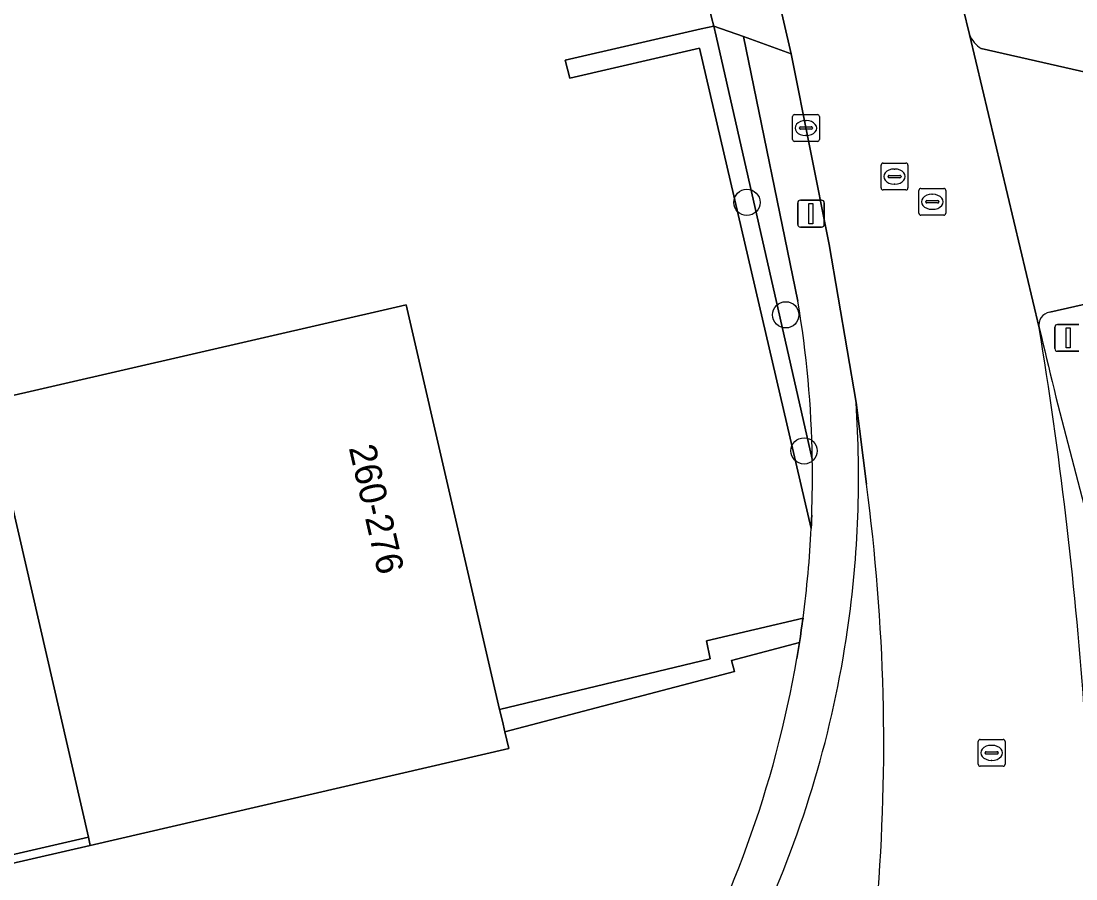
# Model space of a CAD drawing. Extents: x 156412 to 157779, y 382335 to 383768.
# Drawn here: x 156624.64 to 156663.93, y 382941.69 to 382973.64 of the extents above; entities that cross this region are included whole.
import ezdxf

# ---------------------------------------------------------------- set-up
doc = ezdxf.new("R2010")
doc.units = 0
for name, color, linetype in [('IMGEO_Berm_groen', 7, 'Continuous'), ('IMGEO_Boom', 7, 'Continuous'), ('IMGEO_Erf', 7, 'Continuous'), ('IMGEO_Fietspad_gesloten', 7, 'Continuous'), ('IMGEO_Groenvoorziening', 7, 'Continuous'), ('IMGEO_Haag', 7, 'Continuous'), ('IMGEO_Kolk', 7, 'Continuous'), ('IMGEO_Lichtmast', 7, 'Continuous'), ('IMGEO_Muur', 7, 'Continuous'), ('IMGEO_Pand', 7, 'Continuous'), ('IMGEO_Pand_nummerreeks', 7, 'Continuous'), ('IMGEO_Rijbaan_lokaal_gesloten', 7, 'Continuous'), ('IMGEO_Rijbaan_lokaal_open', 7, 'Continuous'), ('IMGEO_Rioolput', 7, 'Continuous'), ('IMGEO_Verkeersbordpaal', 7, 'Continuous'), ('IMGEO_Voetpad_open', 7, 'Continuous')]:
    doc.layers.add(name, color=color, linetype=linetype)

msp = doc.modelspace()

# ---------------------------------------------------------------- linework, layer by layer
at = {"layer": 'IMGEO_Berm_groen'}
msp.add_lwpolyline([(156667.343, 382963.791), (156662.96, 382962.801)], dxfattribs=at)
for centre, radius, start, end in [((156663.038, 382962.322), 0.485, 99.305, 191.9556), ((156852.43, 383006.82), 195.033, 193.21871, 195.99498)]:
    msp.add_arc(centre, radius, start, end, dxfattribs=at)
at = {"layer": 'IMGEO_Boom'}
for centre in [(156651.678, 382966.888), (156653.124, 382962.701), (156653.805, 382957.634)]:
    msp.add_circle(centre, 0.489, dxfattribs=at)
at = {"layer": 'IMGEO_Erf'}
for points in [[(156612.789, 382977.915), (156617.371, 382958.096), (156619.9, 382958.678), (156619.972, 382958.367), (156620.516, 382956.003), (156617.987, 382955.417), (156621.119, 382941.852), (156627.146, 382943.244), (156623.479, 382959.178), (156623.408, 382959.486), (156638.61, 382962.986), (156638.98, 382963.071), (156642.466, 382948.007), (156650.313, 382949.892), (156650.166, 382950.559), (156653.767, 382951.406)], [(156649.911, 382972.63), (156645.078, 382971.516), (156644.913, 382972.189), (156649.978, 382973.349), (156650.447, 382973.457), (156650.358, 382973.779), (156649.511, 382977.453)], [(156654.071, 382954.749), (156649.911, 382972.63)]]:
    msp.add_lwpolyline(points, dxfattribs=at)
msp.add_arc((156614.056, 382956.702), 40.063, 352.403, 357.2051, dxfattribs=at)
at = {"layer": 'IMGEO_Fietspad_gesloten'}
msp.add_lwpolyline([(156656.127, 382956.39), (156655.741, 382959.433)], dxfattribs=at)
for centre, radius, start, end in [((156852.43, 383006.82), 195.033, 193.21871, 195.99498), ((156510.161, 382937.028), 154.471, 4.13618, 9.38663), ((156616.026, 382956.674), 39.811, 351.753, 3.9733), ((156584.503, 382946.738), 72.271, 355.23901, 7.67458), ((156616.066, 382956.659), 39.768, 335.3539, 351.7668)]:
    msp.add_arc(centre, radius, start, end, dxfattribs=at)
at = {"layer": 'IMGEO_Groenvoorziening'}
for points in [[(156654.113, 382957.323), (156650.532, 382973.082), (156650.447, 382973.457), (156649.978, 382973.349), (156644.913, 382972.189), (156645.078, 382971.516), (156649.911, 382972.63)], [(156651.545, 382973.062), (156650.447, 382973.457), (156650.532, 382973.082), (156654.113, 382957.323)], [(156653.576, 382963.211), (156651.545, 382973.062)], [(156649.911, 382972.63), (156654.071, 382954.749), (156654.079, 382954.913), (156654.086, 382955.078), (156654.092, 382955.242)], [(156653.537, 382949.907), (156653.586, 382950.199), (156653.633, 382950.491), (156651.108, 382949.823), (156651.214, 382949.414), (156642.66, 382947.171), (156642.805, 382946.543), (156627.216, 382942.942), (156620.887, 382941.481), (156624.416, 382926.223)]]:
    msp.add_lwpolyline(points, dxfattribs=at)
msp.add_lwpolyline([(156651.108, 382949.823), (156653.633, 382950.491), (156653.669, 382950.723), (156653.704, 382950.955), (156653.737, 382951.187), (156653.752, 382951.296), (156653.767, 382951.406), (156650.166, 382950.559), (156650.313, 382949.892), (156642.466, 382948.007), (156642.568, 382947.566), (156642.66, 382947.171), (156651.214, 382949.414)], close=True, dxfattribs=at)
for centre, radius, start, end in [((156614.354, 382956.665), 39.765, 0.9477, 9.4745), ((156614.022, 382956.687), 40.096, 357.9347, 0.9089), ((156613.745, 382956.739), 40.375, 329.7818, 350.2574)]:
    msp.add_arc(centre, radius, start, end, dxfattribs=at)
at = {"layer": 'IMGEO_Haag'}
for points in [[(156650.447, 382973.457), (156649.978, 382973.349), (156644.913, 382972.189), (156645.078, 382971.516), (156649.911, 382972.63), (156654.071, 382954.749), (156654.079, 382954.913), (156654.086, 382955.078), (156654.092, 382955.242)], [(156654.113, 382957.323), (156650.532, 382973.082), (156650.447, 382973.457)]]:
    msp.add_lwpolyline(points, dxfattribs=at)
msp.add_lwpolyline([(156653.633, 382950.491), (156653.669, 382950.723), (156653.704, 382950.955), (156653.737, 382951.187), (156653.752, 382951.296), (156653.767, 382951.406), (156650.166, 382950.559), (156650.313, 382949.892), (156642.466, 382948.007), (156642.568, 382947.566), (156642.66, 382947.171), (156651.214, 382949.414), (156651.108, 382949.823)], close=True, dxfattribs=at)
msp.add_arc((156614.022, 382956.687), 40.096, 357.9347, 0.9089, dxfattribs=at)
at = {"layer": 'IMGEO_Kolk'}
for p, q in [((156653.375, 382969.231), (156653.375, 382970.083)), ((156653.45, 382970.157), (156654.302, 382970.157)), ((156654.376, 382970.083), (156654.376, 382969.231)), ((156653.634, 382969.651), (156653.634, 382969.663)), ((156654.072, 382969.614), (156653.674, 382969.614)), ((156653.677, 382969.7), (156654.075, 382969.7)), ((156653.863, 382969.937), (156653.888, 382969.937)), ((156654.118, 382969.663), (156654.118, 382969.651)), ((156653.886, 382969.377), (156653.861, 382969.377)), ((156654.302, 382969.157), (156653.45, 382969.157))]:
    msp.add_line(p, q, dxfattribs=at)
for points in [[(156653.375, 382969.231), (156653.375, 382970.083)], [(156653.45, 382970.157), (156654.302, 382970.157)], [(156654.376, 382970.083), (156654.376, 382969.231)], [(156654.302, 382969.157), (156653.45, 382969.157)]]:
    msp.add_lwpolyline(points, dxfattribs=at)
for centre, radius, start, end in [((156653.452, 382970.081), 0.0765, 91.552, 178.448), ((156653.452, 382970.081), 0.0765, 91.552, 178.448), ((156654.3, 382970.081), 0.0765, 1.552, 88.448), ((156654.3, 382970.081), 0.0765, 1.552, 88.448), ((156653.674, 382969.66), 0.0403, 85.8775, 175.7526), ((156653.671, 382969.65), 0.0366, 178.938, 274.7102), ((156654.075, 382969.657), 0.043, 264.8664, 352.4533), ((156654.079, 382969.662), 0.0386, 1.7309, 96.639), ((156653.452, 382969.233), 0.0765, 181.552, 268.448), ((156653.452, 382969.233), 0.0765, 181.552, 268.448), ((156654.3, 382969.233), 0.0765, 271.552, 358.448), ((156654.3, 382969.233), 0.0765, 271.552, 358.448)]:
    msp.add_arc(centre, radius, start, end, dxfattribs=at)
for centre, major_axis, ratio, start_param, end_param in [((156653.862, 382969.657), (-0.387, 0.002), 0.722429, 4.712389, 7.853982), ((156653.887, 382969.657), (-0.39, 0.002), 0.717154, 1.570796, 4.712389)]:
    msp.add_ellipse(centre, major_axis=major_axis, ratio=ratio, start_param=start_param, end_param=end_param, dxfattribs=at)
at = {"layer": 'IMGEO_Lichtmast'}
for p, q in [((156653.568, 382966.07), (156653.568, 382966.87)), ((156653.568, 382966.87), (156653.568, 382966.07)), ((156653.668, 382966.97), (156654.458, 382966.97)), ((156654.458, 382966.97), (156653.668, 382966.97)), ((156654.558, 382966.87), (156654.558, 382966.07)), ((156654.558, 382966.07), (156654.558, 382966.87)), ((156654.458, 382965.97), (156653.668, 382965.97)), ((156653.668, 382965.97), (156654.458, 382965.97))]:
    msp.add_line(p, q, dxfattribs=at)
msp.add_lwpolyline([(156653.988, 382966.845), (156654.138, 382966.845), (156654.138, 382966.095), (156653.988, 382966.095), (156653.988, 382966.845)], dxfattribs=at)
for centre, start, end in [((156653.668, 382966.87), 90, 180), ((156653.668, 382966.87), 90, 180), ((156654.458, 382966.87), 0, 90), ((156654.458, 382966.87), 360, 90), ((156653.668, 382966.07), 180, 270), ((156653.668, 382966.07), 180, 270), ((156654.458, 382966.07), 270, 0), ((156654.458, 382966.07), 270, 0)]:
    msp.add_arc(centre, 0.1, start, end, dxfattribs=at)
at = {"layer": 'IMGEO_Muur'}
msp.add_lwpolyline([(156620.887, 382941.481), (156627.216, 382942.942), (156627.146, 382943.244), (156621.119, 382941.852), (156617.987, 382955.417), (156617.685, 382955.347)], close=True, dxfattribs=at)
at = {"layer": 'IMGEO_Pand'}
msp.add_lwpolyline([(156638.98, 382963.071), (156638.61, 382962.986), (156623.408, 382959.486), (156623.479, 382959.178), (156627.146, 382943.244), (156627.216, 382942.942), (156642.805, 382946.543), (156642.66, 382947.171), (156642.568, 382947.566), (156642.466, 382948.007)], close=True, dxfattribs=at)
at = {"layer": 'IMGEO_Rijbaan_lokaal_gesloten'}
for points in [[(156634.207, 383055.298), (156634.268, 383055.05), (156634.923, 383052.22), (156635.523, 383049.531), (156639.023, 383034.52), (156642.727, 383018.429), (156643.811, 383013.659), (156644.272, 383011.609), (156646.551, 383001.849), (156646.607, 383001.609), (156646.649, 383001.428), (156646.922, 383000.234), (156646.976, 383000), (156651.224, 382981.47), (156651.486, 382980.367), (156653.324, 382972.421), (156654.74, 382965.324), (156655.741, 382959.433), (156656.127, 382956.39)], [(156662.564, 382962.222), (156659.965, 382973.144), (156659.5, 382975.096), (156658.963, 382977.351), (156658.537, 382979.142), (156657.677, 382982.964), (156653.74, 383000), (156653.025, 383003.092), (156652.974, 383003.315), (156650.887, 383012.346)]]:
    msp.add_lwpolyline(points, dxfattribs=at)
for centre, radius, start, end in [((156510.161, 382937.028), 154.471, 4.13618, 9.38663), ((156584.503, 382946.738), 72.271, 355.23901, 7.67458)]:
    msp.add_arc(centre, radius, start, end, dxfattribs=at)
at = {"layer": 'IMGEO_Rijbaan_lokaal_open'}
for points in [[(156659.965, 382973.144), (156662.564, 382962.222)], [(156665.539, 382971.451), (156660.407, 382972.621)], [(156662.96, 382962.801), (156667.343, 382963.791), (156665.539, 382971.451)]]:
    msp.add_lwpolyline(points, dxfattribs=at)
for centre, radius, start, end in [((156660.919, 382973.502), 1.019, 200.5753, 239.8286), ((156663.038, 382962.322), 0.485, 99.305, 191.9556)]:
    msp.add_arc(centre, radius, start, end, dxfattribs=at)
at = {"layer": 'IMGEO_Rioolput'}
for p, q in [((156656.675, 382967.426), (156656.675, 382968.278)), ((156656.75, 382968.352), (156657.602, 382968.352)), ((156657.163, 382968.132), (156657.188, 382968.132)), ((156657.676, 382968.278), (156657.676, 382967.426)), ((156656.934, 382967.846), (156656.934, 382967.858)), ((156657.372, 382967.809), (156656.974, 382967.809)), ((156656.977, 382967.895), (156657.375, 382967.895)), ((156657.418, 382967.858), (156657.418, 382967.846)), ((156657.602, 382967.352), (156656.75, 382967.352)), ((156657.186, 382967.572), (156657.161, 382967.572)), ((156658.083, 382966.484), (156658.083, 382967.336)), ((156658.158, 382967.41), (156659.01, 382967.41)), ((156659.084, 382967.336), (156659.084, 382966.484)), ((156658.342, 382966.904), (156658.342, 382966.916)), ((156658.78, 382966.867), (156658.382, 382966.867)), ((156658.385, 382966.953), (156658.783, 382966.953)), ((156658.571, 382967.19), (156658.596, 382967.19)), ((156658.826, 382966.916), (156658.826, 382966.904)), ((156658.594, 382966.63), (156658.569, 382966.63)), ((156659.01, 382966.41), (156658.158, 382966.41)), ((156660.293, 382945.961), (156660.293, 382946.813)), ((156660.368, 382946.887), (156661.22, 382946.887)), ((156661.294, 382946.813), (156661.294, 382945.961)), ((156660.552, 382946.381), (156660.552, 382946.393)), ((156660.595, 382946.43), (156660.993, 382946.43)), ((156660.781, 382946.667), (156660.806, 382946.667)), ((156661.036, 382946.393), (156661.036, 382946.381)), ((156660.99, 382946.344), (156660.592, 382946.344)), ((156660.804, 382946.107), (156660.779, 382946.107)), ((156661.22, 382945.887), (156660.368, 382945.887))]:
    msp.add_line(p, q, dxfattribs=at)
for points in [[(156656.675, 382967.426), (156656.675, 382968.278)], [(156656.75, 382968.352), (156657.602, 382968.352)], [(156657.676, 382968.278), (156657.676, 382967.426)], [(156657.602, 382967.352), (156656.75, 382967.352)], [(156658.083, 382966.484), (156658.083, 382967.336)], [(156658.158, 382967.41), (156659.01, 382967.41)], [(156659.084, 382967.336), (156659.084, 382966.484)], [(156659.01, 382966.41), (156658.158, 382966.41)], [(156660.293, 382945.961), (156660.293, 382946.813)], [(156660.368, 382946.887), (156661.22, 382946.887)], [(156661.294, 382946.813), (156661.294, 382945.961)], [(156661.22, 382945.887), (156660.368, 382945.887)]]:
    msp.add_lwpolyline(points, dxfattribs=at)
for centre, radius, start, end in [((156656.752, 382968.276), 0.0765, 91.552, 178.448), ((156656.752, 382968.276), 0.0765, 91.552, 178.448), ((156657.6, 382968.276), 0.0765, 1.552, 88.448), ((156657.6, 382968.276), 0.0765, 1.552, 88.448), ((156656.974, 382967.855), 0.0403, 85.8775, 175.7526), ((156656.971, 382967.845), 0.0366, 178.938, 274.7102), ((156657.375, 382967.852), 0.043, 264.8664, 352.4533), ((156657.379, 382967.857), 0.0386, 1.7309, 96.639), ((156656.752, 382967.428), 0.0765, 181.552, 268.448), ((156656.752, 382967.428), 0.0765, 181.552, 268.448), ((156657.6, 382967.428), 0.0765, 271.552, 358.448), ((156657.6, 382967.428), 0.0765, 271.552, 358.448), ((156658.16, 382967.334), 0.0765, 91.552, 178.448), ((156658.16, 382967.334), 0.0765, 91.552, 178.448), ((156659.008, 382967.334), 0.0765, 1.552, 88.448), ((156659.008, 382967.334), 0.0765, 1.552, 88.448), ((156658.382, 382966.913), 0.0403, 85.8775, 175.7526), ((156658.379, 382966.903), 0.0366, 178.938, 274.7102), ((156658.783, 382966.91), 0.043, 264.8664, 352.4533), ((156658.787, 382966.915), 0.0386, 1.7309, 96.639), ((156658.16, 382966.486), 0.0765, 181.552, 268.448), ((156658.16, 382966.486), 0.0765, 181.552, 268.448), ((156659.008, 382966.486), 0.0765, 271.552, 358.448), ((156659.008, 382966.486), 0.0765, 271.552, 358.448), ((156660.37, 382946.811), 0.0765, 91.552, 178.448), ((156660.37, 382946.811), 0.0765, 91.552, 178.448), ((156661.218, 382946.811), 0.0765, 1.552, 88.448), ((156661.218, 382946.811), 0.0765, 1.552, 88.448), ((156660.592, 382946.39), 0.0403, 85.8775, 175.7526), ((156660.589, 382946.38), 0.0366, 178.938, 274.7102), ((156660.993, 382946.387), 0.043, 264.8664, 352.4533), ((156660.997, 382946.392), 0.0386, 1.7309, 96.639), ((156660.37, 382945.963), 0.0765, 181.552, 268.448), ((156660.37, 382945.963), 0.0765, 181.552, 268.448), ((156661.218, 382945.963), 0.0765, 271.552, 358.448), ((156661.218, 382945.963), 0.0765, 271.552, 358.448)]:
    msp.add_arc(centre, radius, start, end, dxfattribs=at)
for centre, major_axis, ratio, start_param, end_param in [((156657.162, 382967.852), (-0.387, 0.002), 0.722429, 4.712389, 7.853982), ((156657.187, 382967.852), (-0.39, 0.002), 0.717154, 1.570796, 4.712389), ((156658.57, 382966.91), (-0.387, 0.002), 0.722429, 4.712389, 7.853982), ((156658.595, 382966.91), (-0.39, 0.002), 0.717154, 1.570796, 4.712389), ((156660.78, 382946.387), (-0.387, 0.002), 0.722429, 4.712389, 7.853982), ((156660.805, 382946.387), (-0.39, 0.002), 0.717154, 1.570796, 4.712389)]:
    msp.add_ellipse(centre, major_axis=major_axis, ratio=ratio, start_param=start_param, end_param=end_param, dxfattribs=at)
at = {"layer": 'IMGEO_Verkeersbordpaal'}
for p, q in [((156663.148, 382961.442), (156663.148, 382962.242)), ((156663.148, 382962.242), (156663.148, 382961.442)), ((156663.248, 382962.342), (156664.038, 382962.342)), ((156664.038, 382962.342), (156663.248, 382962.342)), ((156664.038, 382961.342), (156663.248, 382961.342)), ((156663.248, 382961.342), (156664.038, 382961.342))]:
    msp.add_line(p, q, dxfattribs=at)
msp.add_lwpolyline([(156663.568, 382962.217), (156663.718, 382962.217), (156663.718, 382961.467), (156663.568, 382961.467), (156663.568, 382962.217)], dxfattribs=at)
for centre, start, end in [((156663.248, 382962.242), 90, 180), ((156663.248, 382962.242), 90, 180), ((156663.248, 382961.442), 180, 270), ((156663.248, 382961.442), 180, 270)]:
    msp.add_arc(centre, 0.1, start, end, dxfattribs=at)
at = {"layer": 'IMGEO_Voetpad_open'}
for points in [[(156658.2, 383011.895), (156651.502, 383040.956), (156651.397, 383041.385), (156650.899, 383043.586), (156650.512, 383045.296), (156650.109, 383047.168), (156649.969, 383047.802), (156648.989, 383052.201), (156646.777, 383062.181), (156646.397, 383063.893), (156644.38, 383063.429), (156646.743, 383053.097), (156648.498, 383045.327), (156648.705, 383044.428), (156658.933, 383000), (156663.468, 382980.302), (156663.89, 382978.495), (156664.983, 382973.825), (156659.5, 382975.096), (156659.965, 382973.144)], [(156649.511, 382977.453), (156650.358, 382973.779), (156650.447, 382973.457), (156651.545, 382973.062), (156653.324, 382972.421), (156651.486, 382980.367), (156650.043, 382979.495), (156649.172, 382978.968), (156649.466, 382977.648)], [(156655.741, 382959.433), (156654.74, 382965.324), (156653.324, 382972.421), (156651.545, 382973.062), (156653.576, 382963.211)], [(156660.407, 382972.621), (156665.539, 382971.451), (156667.343, 382963.791), (156673.083, 382939.021), (156674.862, 382939.439), (156673.524, 382945.315)], [(156654.092, 382955.242), (156654.086, 382955.078), (156654.079, 382954.913), (156654.071, 382954.749)], [(156653.767, 382951.406), (156653.752, 382951.296), (156653.737, 382951.187), (156653.704, 382950.955), (156653.669, 382950.723), (156653.633, 382950.491), (156653.586, 382950.199), (156653.537, 382949.907)]]:
    msp.add_lwpolyline(points, dxfattribs=at)
for centre, radius, start, end in [((156660.919, 382973.502), 1.019, 200.5753, 239.8286), ((156614.354, 382956.665), 39.765, 0.9477, 9.4745), ((156616.026, 382956.674), 39.811, 351.753, 3.9733), ((156614.022, 382956.687), 40.096, 357.9347, 0.9089), ((156614.056, 382956.702), 40.063, 352.403, 357.2051), ((156616.066, 382956.659), 39.768, 335.3539, 351.7668), ((156613.745, 382956.739), 40.375, 329.7818, 350.2574)]:
    msp.add_arc(centre, radius, start, end, dxfattribs=at)

# ---------------------------------------------------------------- texts
at = {"layer": 'IMGEO_Pand_nummerreeks'}
msp.add_text('260-276', height=1, rotation=283.0288, dxfattribs=at).set_placement((156636.844, 382957.751))

doc.saveas('drawing.dxf')
